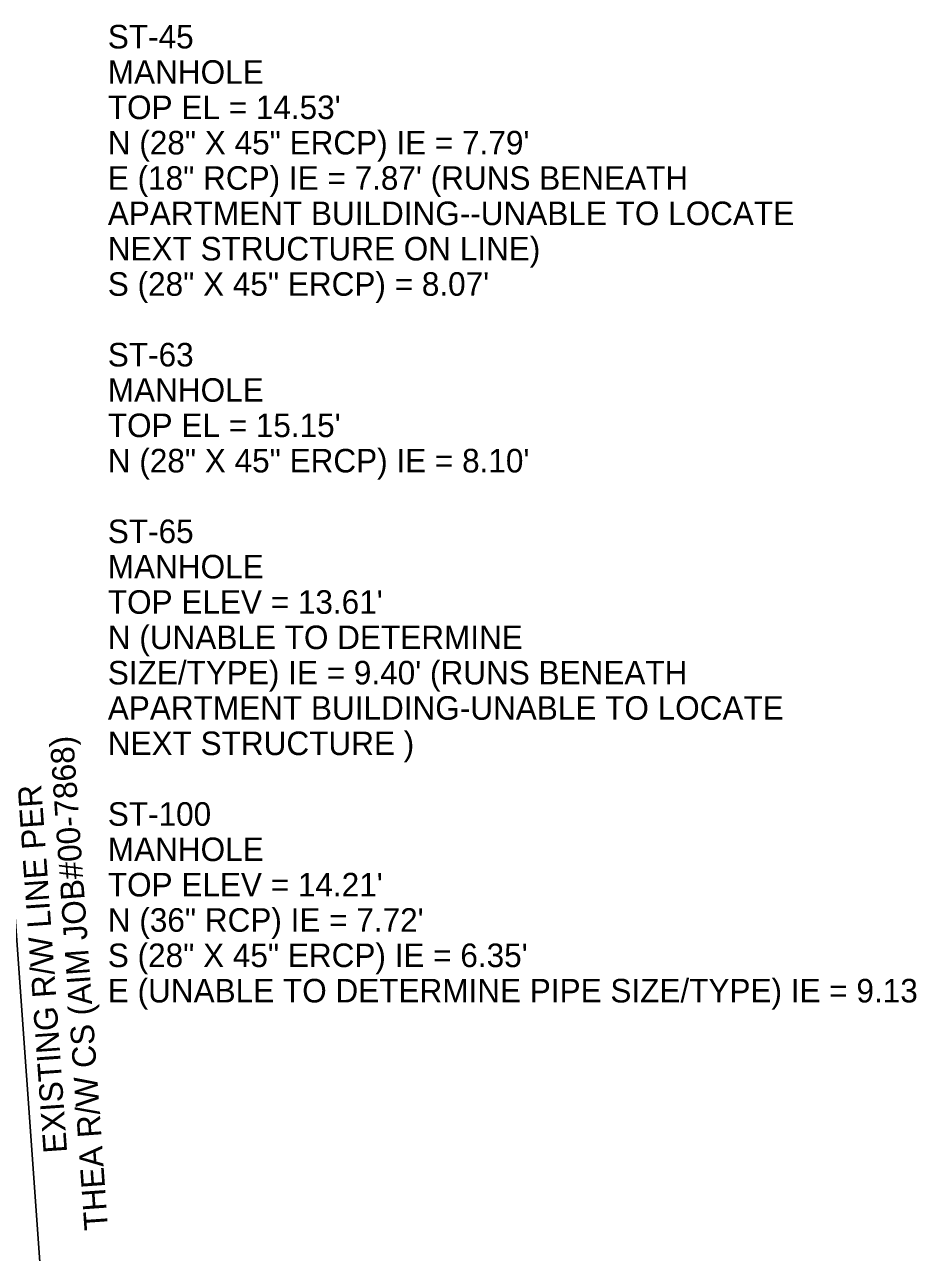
# Model space of a CAD drawing. Extents: x 509744 to 512285, y 1314862 to 1316822.
# Drawn here: x 511429.2 to 511535.1, y 1315720.5 to 1315866.5 of the extents above; entities that cross this region are included whole.
import ezdxf

# ---------------------------------------------------------------- set-up
doc = ezdxf.new("R2010")
doc.units = 0
for name, color, linetype in [('NonPlottingEle_dp', 7, 'Continuous'), ('RWLine_ep', 7, 'Continuous'), ('TextNotes', 7, 'Continuous')]:
    doc.layers.add(name, color=color, linetype=linetype)

msp = doc.modelspace()

# ---------------------------------------------------------------- linework, layer by layer
at = {"layer": 'RWLine_ep'}
msp.add_line((511420.57, 1315864.4), (511435.34, 1315658.84), dxfattribs=at)

# ---------------------------------------------------------------- texts
at = {"layer": 'NonPlottingEle_dp'}
for s, p in [('ST-45', (511439.06, 1315863.63)), ('MANHOLE', (511439.06, 1315859.43)), ("TOP EL = 14.53'", (511439.06, 1315855.23)), ('N (28" X 45" ERCP) IE = 7.79\'', (511439.06, 1315851.03)), ('E (18" RCP) IE = 7.87\' (RUNS BENEATH ', (511439.06, 1315846.83)), ('APARTMENT BUILDING--UNABLE TO LOCATE', (511439.06, 1315842.63)), ('NEXT STRUCTURE ON LINE)', (511439.06, 1315838.43)), ('S (28" X 45" ERCP) = 8.07\'', (511439.06, 1315834.23)), ('ST-63', (511439.06, 1315825.83)), ('MANHOLE', (511439.06, 1315821.63)), ("TOP EL = 15.15'", (511439.06, 1315817.43)), ('N (28" X 45" ERCP) IE = 8.10\'', (511439.06, 1315813.23)), ('ST-65', (511439.06, 1315804.83)), ('MANHOLE', (511439.06, 1315800.63)), ("TOP ELEV = 13.61'", (511439.06, 1315796.43)), ('N (UNABLE TO DETERMINE', (511439.06, 1315792.23)), ("SIZE/TYPE) IE = 9.40' (RUNS BENEATH", (511439.06, 1315788.03)), ('APARTMENT BUILDING-UNABLE TO LOCATE', (511439.06, 1315783.83)), ('NEXT STRUCTURE )', (511439.06, 1315779.63)), ('ST-100', (511439.06, 1315771.23)), ('MANHOLE', (511439.06, 1315767.03)), ("TOP ELEV = 14.21'", (511439.06, 1315762.83)), ('N (36" RCP) IE = 7.72\'', (511439.06, 1315758.63)), ('S (28" X 45" ERCP) IE = 6.35\'', (511439.06, 1315754.43)), ('E (UNABLE TO DETERMINE PIPE SIZE/TYPE) IE = 9.13', (511439.06, 1315750.23))]:
    msp.add_text(s, height=2.8, dxfattribs=at).set_placement(p)
at = {"layer": 'TextNotes'}
for s, p in [('THEA R/W CS (AIM JOB#00-7868)', (511439.09, 1315723.25)), ('EXISTING R/W LINE PER', (511434.23, 1315732.41))]:
    msp.add_text(s, height=2.8, rotation=94.0425, dxfattribs=at).set_placement(p)

doc.saveas('drawing.dxf')
